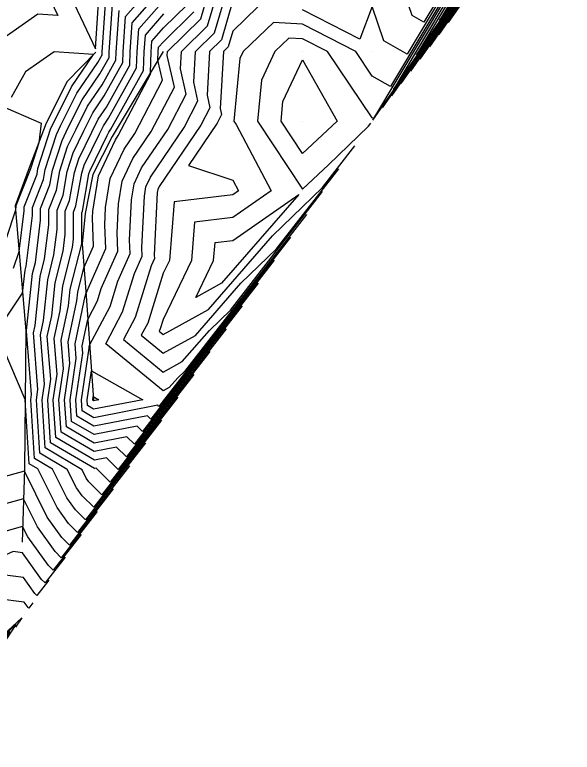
# Model space of a CAD drawing. Extents: x 2188792 to 2191981, y 386090 to 389710.
# Drawn here: x 2190448.8 to 2190528.9, y 387569.5 to 387675.5 of the extents above; entities that cross this region are included whole.
import ezdxf

# ---------------------------------------------------------------- set-up
doc = ezdxf.new("R2010")
doc.units = 0
for name, color, linetype in [('DTM Contours Major', 7, 'Continuous'), ('DTM Contours Minor', 7, 'Continuous'), ('Exist DTM QL2 LIDAR Elevation Point', 7, 'Continuous'), ('PH Exist DTM Breakline', 7, 'Continuous')]:
    doc.layers.add(name, color=color, linetype=linetype)

msp = doc.modelspace()

# ---------------------------------------------------------------- linework, layer by layer
at = {"layer": 'DTM Contours Major'}
for points in [[(2190528.86, 387700.08), (2190511.05, 387674.37)], [(2190502.37, 387682.21), (2190503.62, 387690.08), (2190507.37, 387693.17), (2190513.55, 387699.02), (2190514.53, 387694.05), (2190513.01, 387689.97), (2190511.04, 387680.23), (2190507.57, 387674.4), (2190505.89, 387675.37), (2190504.41, 387679.72), (2190502.37, 387682.21)], [(2190522.7, 387693.07), (2190521.68, 387692.31), (2190520.16, 387698.73), (2190516.92, 387690.08), (2190516.03, 387685.67), (2190506.5, 387669.69), (2190522.7, 387693.07)], [(2190504.31, 387665.58), (2190525.78, 387696.57)], [(2190481.48, 387633.64), (2190466.02, 387613.76), (2190464.94, 387614.83), (2190460.24, 387613.92), (2190456.25, 387616.26), (2190456, 387620.16), (2190456.76, 387625.34), (2190456.52, 387628.45), (2190457.77, 387634.34), (2190457.9, 387635.59), (2190458.78, 387639.08), (2190460.17, 387642.23), (2190460, 387646.3), (2190460.04, 387647.25), (2190460.86, 387652.34), (2190463.29, 387657.49), (2190463.69, 387658.09), (2190468.36, 387667.04), (2190468.33, 387667.18), (2190468.44, 387670.15), (2190468.54, 387671.66), (2190470.21, 387673.58), (2190473.57, 387676.87)], [(2190480.15, 387677.49), (2190478.5, 387671.85), (2190476.79, 387670.17), (2190476.44, 387663.89), (2190476.84, 387662.1), (2190475.53, 387659.58), (2190469.57, 387650.78), (2190469.37, 387650.35), (2190469.3, 387649.92), (2190468.87, 387640.94), (2190468.89, 387640.43), (2190468.43, 387639.38), (2190466.13, 387631.96), (2190464.46, 387628.8), (2190470.15, 387624.12), (2190472.89, 387625.64), (2190476.78, 387630.1), (2190479.81, 387633.03), (2190493.03, 387650.05)], [(2190469.92, 387617.22), (2190460.19, 387604.7), (2190458.51, 387606.37), (2190457.71, 387607.48), (2190456.39, 387610.14), (2190452.45, 387612.46), (2190451.95, 387620.15), (2190452.17, 387621.63), (2190451.53, 387629.76), (2190451.75, 387630.82), (2190452.48, 387637.85), (2190453.13, 387640.41), (2190453.74, 387645.28), (2190453.74, 387647.49), (2190454.84, 387650.28), (2190455.32, 387653.03), (2190456.43, 387656.52), (2190457.65, 387659.03), (2190459.28, 387662.32), (2190461.38, 387665.38), (2190463.37, 387668.96), (2190463.41, 387670.1), (2190463.82, 387676.07)], [(2190460.06, 387620.07), (2190460.05, 387620.16), (2190460.12, 387620.62), (2190460.93, 387620.16), (2190460.15, 387620.01), (2190460.06, 387620.07)], [(2190458.37, 387600.81), (2190454.36, 387595.65), (2190453.67, 387596.33), (2190450.71, 387600.48), (2190449.97, 387601.96), (2190446.01, 387600.86), (2190447.36, 387599.54), (2190434.09, 387593.49), (2190428.3, 387593.39), (2190428.38, 387590.36), (2190428.65, 387588.23), (2190429.82, 387579.6), (2190429.93, 387579.07), (2190436.61, 387576.19), (2190438.93, 387578.1), (2190447.31, 387585.91), (2190441.14, 387576.71)]]:
    msp.add_lwpolyline(points, dxfattribs=at)
at = {"layer": 'DTM Contours Minor'}
for points in [[(2190500.26, 387660.31), (2190523.93, 387694.47), (2190522.42, 387693.34), (2190520.71, 387700.55), (2190516.8, 387706.66), (2190518.45, 387698.31), (2190515.36, 387690.04), (2190514.04, 387683.5), (2190500.35, 387660.54), (2190500.16, 387660.65), (2190493.72, 387670.17), (2190490.15, 387672), (2190488.2, 387672.12), (2190486.17, 387670.17), (2190484.25, 387666.07), (2190483.69, 387660.17), (2190490.15, 387650.41), (2190493.9, 387653.91), (2190499.62, 387659.45), (2190499.97, 387659.9)], [(2190523.32, 387693.77), (2190522.05, 387692.82), (2190520.29, 387700.26), (2190519.37, 387701.69), (2190519.76, 387699.74), (2190516.14, 387690.06), (2190515.03, 387684.58), (2190503.19, 387664.73), (2190523.32, 387693.77)], [(2190528.25, 387699.38), (2190509.7, 387672.61)], [(2190527.01, 387697.98), (2190507, 387669.1)], [(2190527.63, 387698.68), (2190508.35, 387670.86)], [(2190526.4, 387697.28), (2190505.66, 387667.34)], [(2190502.96, 387663.83), (2190525.17, 387695.87)], [(2190522.09, 387692.37), (2190521.31, 387691.79), (2190520.16, 387696.66), (2190517.71, 387690.1), (2190517.03, 387686.76), (2190509.81, 387674.65), (2190522.09, 387692.37)], [(2190501.61, 387662.07), (2190524.55, 387695.17)], [(2190460.43, 387670.58), (2190460.98, 387678.71), (2190461.95, 387679.82), (2190462.85, 387682.68), (2190459.93, 387681.38), (2190458.68, 387681.02), (2190456.1, 387679.82), (2190460.43, 387670.58)], [(2190513.04, 387682.41), (2190502.76, 387665.16), (2190500.16, 387666.66), (2190497.79, 387670.17), (2190490.15, 387674.1), (2190485.97, 387674.35), (2190481.64, 387670.17), (2190481.16, 387669.16), (2190480.31, 387660.17), (2190480.62, 387659.7), (2190485.67, 387650.17), (2190480.15, 387646.32), (2190474.66, 387645.66), (2190474.21, 387640.17), (2190470.15, 387631.7), (2190469.73, 387630.35), (2190469.56, 387630.02), (2190470.15, 387629.54), (2190476.64, 387633.14), (2190485.84, 387643.7), (2190493.02, 387650.65), (2190497.66, 387656.62)], [(2190512.04, 387681.32), (2190505.16, 387669.78), (2190501.84, 387671.7), (2190500.16, 387676.64), (2190498.36, 387671.97), (2190490.15, 387676.19)], [(2190452.88, 387679.9), (2190455.01, 387675.36), (2190452.18, 387675.56), (2190442.77, 387668.99)], [(2190472.23, 387620.5), (2190461.36, 387606.51), (2190459.48, 387608.37), (2190459.11, 387608.89), (2190458.51, 387610.1), (2190453.21, 387613.22), (2190452.76, 387620.15), (2190453.09, 387622.37), (2190452.53, 387629.5), (2190452.96, 387631.53), (2190453.57, 387637.4), (2190454.46, 387640.95), (2190454.92, 387644.61), (2190454.92, 387647.37), (2190455.77, 387649.52), (2190456.37, 387652.92), (2190457.23, 387655.64), (2190458.77, 387658.8), (2190460.05, 387661.38), (2190461.7, 387663.79), (2190464.36, 387668.58), (2190464.42, 387670.11), (2190464.76, 387675.19), (2190469.06, 387680.12)], [(2190486.1, 387640.2), (2190468.36, 387617.38), (2190467.89, 387617.84), (2190460.21, 387616.36), (2190457.77, 387617.79), (2190457.62, 387620.16), (2190458.6, 387626.82), (2190458.51, 387627.92), (2190459.31, 387631.7), (2190460.73, 387634.36), (2190461.27, 387636.11), (2190463.66, 387641.51), (2190463.55, 387644.15), (2190463.74, 387648.32), (2190464.27, 387651.54), (2190465.8, 387654.81), (2190468.43, 387658.69), (2190471.75, 387665.06), (2190470.72, 387669.6), (2190470.76, 387670.17), (2190475.54, 387674.86), (2190477.1, 387680.17)], [(2190488.41, 387643.49), (2190469.52, 387619.19), (2190469.36, 387619.35), (2190460.19, 387617.57), (2190458.53, 387618.55), (2190458.43, 387620.16), (2190459.52, 387627.56), (2190459.51, 387627.66), (2190459.58, 387628), (2190462.53, 387633.56), (2190463.66, 387637.2), (2190465.41, 387641.15), (2190465.32, 387643.08), (2190465.6, 387648.85), (2190465.97, 387651.15), (2190467.06, 387653.47), (2190470.8, 387658.99), (2190473.45, 387664.07), (2190472.63, 387667.69), (2190472.77, 387670.17), (2190476.53, 387673.86), (2190478.38, 387680.17)], [(2190490.72, 387646.77), (2190473.2, 387624.23), (2190472.24, 387623.3), (2190471.02, 387621.89), (2190470.15, 387621.41), (2190461.9, 387628.18), (2190464.33, 387632.76), (2190466.04, 387638.29), (2190467.15, 387640.79), (2190467.1, 387642.01), (2190467.45, 387649.39), (2190467.67, 387650.75), (2190468.32, 387652.13), (2190473.16, 387659.28), (2190475.14, 387663.09), (2190474.53, 387665.79), (2190474.78, 387670.17), (2190477.52, 387672.85), (2190479.66, 387680.17)], [(2190474.55, 387623.79), (2190462.52, 387608.32), (2190460.52, 387610.3), (2190460.3, 387610.26), (2190453.97, 387613.98), (2190453.57, 387620.15), (2190454.01, 387623.11), (2190453.52, 387629.24), (2190454.16, 387632.23), (2190454.65, 387636.95), (2190455.79, 387641.48), (2190456.1, 387643.94), (2190456.1, 387647.24), (2190456.7, 387648.76), (2190457.41, 387652.81), (2190458.03, 387654.76), (2190459.89, 387658.58), (2190460.81, 387660.45), (2190462.01, 387662.19), (2190465.35, 387668.2), (2190465.43, 387670.12), (2190465.71, 387674.3), (2190470.32, 387679.6)], [(2190465.3, 387610.66), (2190457.86, 387601.08), (2190456.57, 387602.35), (2190454.91, 387604.68), (2190452.16, 387610.21), (2190450.92, 387610.93), (2190450.34, 387620.14), (2190450.34, 387620.15), (2190450.33, 387620.21), (2190446.16, 387629.87), (2190449.97, 387635.45), (2190450.32, 387638.76), (2190450.46, 387639.35), (2190451.38, 387646.61), (2190451.38, 387647.75), (2190452.97, 387651.8), (2190453.23, 387653.24), (2190454.83, 387658.28), (2190455.42, 387659.48), (2190457.75, 387664.19), (2190460.75, 387668.58), (2190461.39, 387669.71), (2190461.4, 387670.08), (2190461.92, 387677.83)], [(2190467.61, 387613.94), (2190459.02, 387602.89), (2190457.54, 387604.36), (2190456.31, 387606.08), (2190454.28, 387610.17), (2190451.68, 387611.7), (2190451.15, 387620.15), (2190451.25, 387620.89), (2190450.53, 387630.02), (2190450.55, 387630.12), (2190451.4, 387638.31), (2190451.8, 387639.88), (2190452.56, 387645.94), (2190452.56, 387647.62), (2190453.9, 387651.04), (2190454.27, 387653.14), (2190455.63, 387657.4), (2190456.53, 387659.25), (2190458.52, 387663.25), (2190461.07, 387666.98), (2190462.38, 387669.34), (2190462.41, 387670.09), (2190462.87, 387676.95)], [(2190476.86, 387627.07), (2190463.69, 387610.14), (2190462, 387611.81), (2190460.28, 387611.48), (2190454.73, 387614.74), (2190454.38, 387620.15), (2190454.93, 387623.85), (2190454.52, 387628.97), (2190455.36, 387632.94), (2190455.73, 387636.5), (2190457.12, 387642.01), (2190457.28, 387643.28), (2190457.28, 387647.11), (2190457.63, 387648), (2190458.46, 387652.7), (2190458.83, 387653.87), (2190461, 387658.35), (2190461.58, 387659.51), (2190462.32, 387660.59), (2190466.34, 387667.82), (2190466.43, 387670.13), (2190466.65, 387673.42), (2190470.29, 387677.59)], [(2190483.75, 387676.58), (2190480.15, 387673.11), (2190479.49, 387670.84), (2190478.8, 387670.17), (2190478.34, 387661.98), (2190478.54, 387661.11), (2190477.9, 387659.88), (2190473.77, 387653.78), (2190480.15, 387651.68), (2190480.96, 387650.17), (2190480.15, 387649.61), (2190471.73, 387648.58), (2190471.04, 387640.17), (2190470.15, 387638.32), (2190467.93, 387631.15), (2190467.01, 387629.41), (2190470.15, 387626.83), (2190474.77, 387629.39), (2190481.31, 387636.9), (2190486.41, 387641.84), (2190495.35, 387653.34)], [(2190479.17, 387630.35), (2190464.86, 387611.95), (2190463.47, 387613.32), (2190460.26, 387612.7), (2190455.49, 387615.5), (2190455.19, 387620.15), (2190455.84, 387624.59), (2190455.52, 387628.71), (2190456.57, 387633.64), (2190456.82, 387636.04), (2190458.45, 387642.54), (2190458.46, 387642.61), (2190458.46, 387646.99), (2190458.56, 387647.24), (2190459.5, 387652.59), (2190459.63, 387652.99), (2190462.12, 387658.12), (2190462.35, 387658.58), (2190462.64, 387659), (2190467.33, 387667.45), (2190467.44, 387670.14), (2190467.6, 387672.54), (2190470.25, 387675.59)], [(2190483.79, 387636.92), (2190467.19, 387615.57), (2190466.41, 387616.34), (2190460.22, 387615.14), (2190457.01, 387617.02), (2190456.81, 387620.16), (2190457.68, 387626.08), (2190457.51, 387628.19), (2190458.97, 387635.05), (2190458.98, 387635.14), (2190459.04, 387635.39), (2190461.92, 387641.87), (2190461.77, 387645.22), (2190461.89, 387647.79), (2190462.56, 387651.94), (2190464.55, 387656.15), (2190466.06, 387658.39), (2190470.05, 387666.05), (2190469.4, 387668.94), (2190469.45, 387670.16), (2190469.49, 387670.78), (2190470.18, 387671.57), (2190474.56, 387675.87)], [(2190448.67, 387639.06), (2190449.46, 387641.43), (2190450.2, 387647.28), (2190450.2, 387647.87), (2190452.04, 387652.56), (2190452.18, 387653.35), (2190454.03, 387659.16), (2190454.3, 387659.71), (2190456.98, 387665.12), (2190460.15, 387669.74), (2190454.52, 387670.14), (2190450.37, 387667.24), (2190448.32, 387663.58)], [(2190487.34, 387662.98), (2190490.15, 387668.98), (2190495.13, 387660.17), (2190490.15, 387655.52), (2190487.07, 387660.17), (2190487.34, 387662.98)], [(2190420.95, 387630.83), (2190421.34, 387641.23), (2190422.72, 387644.75), (2190425, 387651.27), (2190430, 387656.53), (2190433.91, 387659.71), (2190440.25, 387665.23), (2190452.65, 387659.89), (2190452.29, 387657.07), (2190451.14, 387653.46), (2190451.11, 387653.32), (2190449.02, 387648), (2190449.02, 387647.95), (2190448.95, 387647.41), (2190446.19, 387639.12), (2190439.11, 387630.63), (2190422.29, 387628.02), (2190420.95, 387630.83)], [(2190478.51, 387636.89), (2190474.83, 387634.84), (2190477.38, 387640.17), (2190477.59, 387642.73), (2190480.15, 387643.04), (2190489.63, 387649.64), (2190478.51, 387636.89)], [(2190459.3, 387619.31), (2190459.24, 387620.16), (2190459.85, 387624.31), (2190467.24, 387620.16), (2190460.17, 387618.79), (2190459.3, 387619.31)], [(2190462.99, 387607.37), (2190456.69, 387599.27), (2190455.6, 387600.35), (2190453.51, 387603.28), (2190450.22, 387609.9), (2190432.53, 387605), (2190438.57, 387599.09), (2190430.61, 387595.46), (2190427.13, 387595.4), (2190427.27, 387590.65), (2190427.68, 387587.32), (2190428.72, 387579.66), (2190429.93, 387573.91), (2190432.9, 387572.63), (2190437.71, 387576.61), (2190445.62, 387583.97), (2190435.92, 387569.51)], [(2190460.68, 387604.09), (2190455.52, 387597.46), (2190454.63, 387598.34), (2190452.11, 387601.88), (2190450.09, 387605.93), (2190439.27, 387602.93), (2190442.97, 387599.31), (2190432.35, 387594.47), (2190427.72, 387594.39), (2190427.82, 387590.51), (2190428.16, 387587.78), (2190429.27, 387579.63), (2190429.93, 387576.49), (2190434.76, 387574.41), (2190438.32, 387577.35), (2190446.46, 387584.94), (2190438.53, 387573.11)], [(2190456.06, 387597.52), (2190453.19, 387593.84), (2190452.7, 387594.33), (2190449.95, 387598.17), (2190448.63, 387598.34), (2190435.83, 387592.5), (2190428.88, 387592.38), (2190428.94, 387590.22), (2190429.13, 387588.69), (2190430.03, 387582.06), (2190434.83, 387579.54), (2190438.47, 387577.97), (2190439.54, 387578.85), (2190448.15, 387586.88), (2190443.75, 387580.3)], [(2190453.74, 387594.24), (2190452.03, 387592.03), (2190451.73, 387592.32), (2190450.08, 387594.63), (2190445.61, 387595.18), (2190437.57, 387591.52), (2190429.46, 387591.38), (2190429.5, 387590.07), (2190429.61, 387589.15), (2190430.16, 387585.15), (2190439.19, 387580.4), (2190440.09, 387580.32), (2190440.97, 387580.36), (2190449, 387587.85), (2190446.35, 387583.9)], [(2190451.43, 387590.96), (2190450.86, 387590.22), (2190450.76, 387590.32), (2190450.21, 387591.09), (2190442.59, 387592.03), (2190439.31, 387590.53), (2190430.04, 387590.37), (2190430.06, 387589.93), (2190430.09, 387589.61), (2190430.28, 387588.24), (2190433.38, 387586.61), (2190440.34, 387585.96), (2190447.16, 387586.32), (2190449.85, 387588.82), (2190448.96, 387587.5)]]:
    msp.add_lwpolyline(points, dxfattribs=at)
at = {"layer": 'Exist DTM QL2 LIDAR Elevation Point'}
for p, q in [((2190480.15, 387670.17), (2190480.15, 387670.17)), ((2190490.15, 387670.17), (2190490.15, 387670.17)), ((2190500.16, 387670.17), (2190500.16, 387670.17)), ((2190480.15, 387660.17), (2190480.15, 387660.17)), ((2190490.15, 387660.17), (2190490.15, 387660.17)), ((2190500.16, 387660.17), (2190500.16, 387660.17)), ((2190470.15, 387650.17), (2190470.15, 387650.17)), ((2190480.15, 387650.17), (2190480.15, 387650.17)), ((2190490.15, 387650.17), (2190490.15, 387650.17)), ((2190470.15, 387640.17), (2190470.15, 387640.17)), ((2190480.15, 387640.17), (2190480.15, 387640.17)), ((2190470.15, 387630.16), (2190470.15, 387630.16)), ((2190470.15, 387620.16), (2190470.15, 387620.16)), ((2190460.3, 387610.07), (2190460.3, 387610.07)), ((2190450.27, 387589.31), (2190450.27, 387589.31))]:
    msp.add_line(p, q, dxfattribs=at)
at = {"layer": 'PH Exist DTM Breakline'}
for points in [[(2190460.46, 387670.07), (2190456.38, 387665.86), (2190453.37, 387659.89), (2190450.91, 387653.49), (2190448.9, 387648.01), (2190449.67, 387639.03), (2190450.43, 387630.05), (2190450.33, 387620.14), (2190450.23, 387610.24), (2190449.9, 387599.67)], [(2190470.15, 387670.17), (2190468.27, 387667.09), (2190462.84, 387657.98), (2190460.05, 387652.53), (2190458.94, 387646.93), (2190458.52, 387642.57), (2190459.07, 387635.1), (2190459.61, 387627.63), (2190460.15, 387620.16)]]:
    msp.add_lwpolyline(points, dxfattribs=at)

doc.saveas('drawing.dxf')
